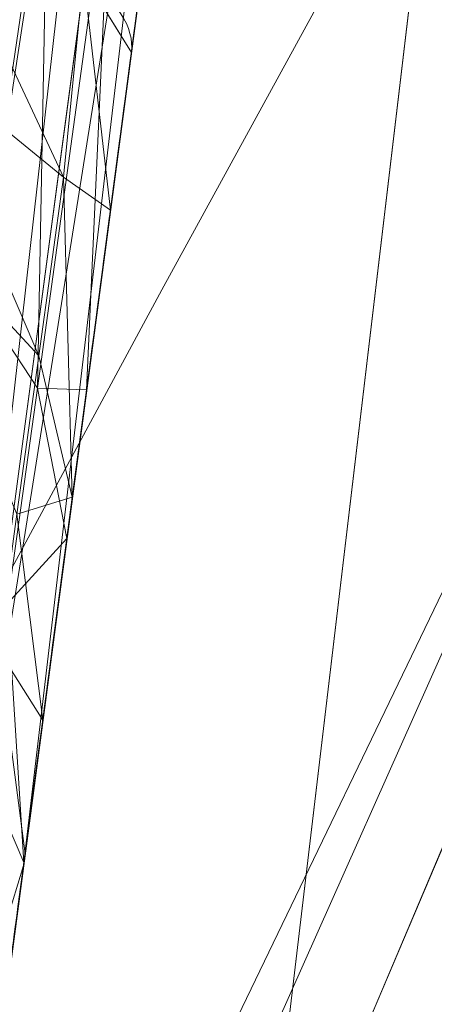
# Model space of a CAD drawing. Header units: millimetres. Extents: x -72 to 72, y -145 to 145.
# Tile 323 of 522: x -53.204 to -53.041, y 28.529 to 28.918. Entities that reach past the tile are written whole.
import ezdxf

# ---------------------------------------------------------------- set-up
doc = ezdxf.new("R2010")
doc.units = ezdxf.units.MM
doc.layers.add('1', color=7, linetype='CONTINUOUS')

msp = doc.modelspace()

# ---------------------------------------------------------------- linework, layer by layer
at = {"layer": '1', "color": 163, "linetype": 'Continuous', "lineweight": 13}
for p, q in [((-56.00921951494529, 7.430836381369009, -15.81189520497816), (-52.15256519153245, 36.50000000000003, -15.77823869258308)), ((-52.1525651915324, 36.49999999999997, -40.22176130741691), (-56.00921951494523, 7.430836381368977, -40.18810479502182))]:
    msp.add_line(p, q, dxfattribs=at)
at = {"layer": '1', "color": 163, "linetype": 'Continuous', "lineweight": 13, "extrusion": (0, 0, -1)}
for centre, radius in [((0, 2.781752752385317e-14, 144.004626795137), 61.0180546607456), ((-5.6843418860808e-14, -1.73472347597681e-14, 147), 60.9142135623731), ((3.46944695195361e-15, 0, 145), 60), ((-5.6843418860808e-14, -1.73472347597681e-14, 146), 59.50000000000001), ((0, -8.448341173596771e-14, 124.369789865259), 56.3952855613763)]:
    msp.add_circle(centre, radius, dxfattribs=at)
at = {"layer": '1', "color": 163, "linetype": 'Continuous', "lineweight": 13}
for centre, radius in [((0, -2.03130073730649e-13, -145), 60.4433756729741), ((5.6843418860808e-14, -1.73472347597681e-14, -146.707106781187), 60.20710678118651), ((-3.46944695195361e-15, 0, -146), 60)]:
    msp.add_circle(centre, radius, dxfattribs=at)
msp.add_arc((0, 1.973953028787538e-14, -142.505083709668), 63.56377365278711, 137.7213100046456, 170.3791450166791, dxfattribs=at)
at = {"layer": '1', "color": 163, "linetype": 'Continuous', "lineweight": 13, "extrusion": (0.127564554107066, 0.9615056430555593, 0.2433807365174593)}
msp.add_arc((56.79999999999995, -27.6008281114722, 15.40776409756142), 0.3, 180.0000000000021, 269.8329302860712, dxfattribs=at)
at = {"layer": '1', "color": 163, "linetype": 'Continuous', "lineweight": 13}
for points, knots in [([(-55.85494532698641, 7.407445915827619, -13.2875975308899), (-55.82645239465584, 7.577320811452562, -13.23982112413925), (-55.76853522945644, 7.914895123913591, -13.13734433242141), (-55.64919850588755, 8.582914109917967, -12.91186899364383), (-55.43158160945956, 9.73691020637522, -12.47956651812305), (-55.0952656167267, 11.35428247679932, -11.79577721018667), (-54.64820188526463, 13.26387914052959, -10.92701186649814), (-54.15583694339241, 15.14866931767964, -10.02887431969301), (-53.61637115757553, 17.01449440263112, -9.11850107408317), (-53.0291365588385, 18.86358245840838, -8.203502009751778), (-52.39393467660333, 20.6976801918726, -7.290371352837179), (-51.71058913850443, 22.51872319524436, -6.385963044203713), (-50.97868889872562, 24.32680502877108, -5.493489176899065), (-49.93588671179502, 26.71750527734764, -4.319836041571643), (-48.50419212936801, 29.66625267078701, -2.890872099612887), (-46.57228500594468, 33.13358202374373, -1.257850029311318), (-45.13440071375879, 35.38883449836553, -0.2420193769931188), (-44.37604523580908, 36.50001129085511, 0.2429181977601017)], [0, 0, 0, 0, 0.015625, 0.03125, 0.0625, 0.125, 0.1875, 0.25, 0.3125, 0.375, 0.4375, 0.5, 0.5625, 0.625, 0.75, 0.875, 1, 1, 1, 1]), ([(-51.58127695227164, 36.49990215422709, -45.0071558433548), (-51.65224214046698, 36.23769391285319, -44.85745444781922), (-51.78977976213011, 35.70877376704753, -44.56353588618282), (-51.98289880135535, 34.89774026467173, -44.15051885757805), (-52.16287884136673, 34.06315945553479, -43.77743846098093), (-52.30135949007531, 33.34414071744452, -43.5213565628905), (-52.40472141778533, 32.75228106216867, -43.36462872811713), (-52.50018652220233, 32.16552045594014, -43.24975382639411), (-52.56697151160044, 31.70606232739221, -43.20912748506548), (-52.60982591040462, 31.38292883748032, -43.20913215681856), (-52.65268196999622, 31.06006398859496, -43.20861829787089), (-52.73428464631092, 30.44508124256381, -43.20782639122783), (-52.97700965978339, 28.61550141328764, -43.20576442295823), (-53.34420262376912, 25.84807621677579, -43.20233151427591), (-53.83377524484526, 22.15817348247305, -43.19787737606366), (-54.32334780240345, 18.46827087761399, -43.19342353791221), (-54.81292852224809, 14.77836909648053, -43.18891410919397), (-55.22086834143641, 11.70344482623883, -43.18545810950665), (-55.54732604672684, 9.243520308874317, -43.18196879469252), (-55.71051244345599, 8.013551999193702, -43.18051480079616), (-55.79205085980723, 7.398560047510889, -43.1801628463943)], [0, 0, 0, 0, 0.03125, 0.0625, 0.09375, 0.125, 0.140625, 0.15625, 0.1859375, 0.1875, 0.1890625, 0.21875, 0.25, 0.375, 0.5, 0.625, 0.75, 0.875, 0.9375, 1, 1, 1, 1]), ([(-52.43157980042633, 34.39695403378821, -29.98256953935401), (-52.45590805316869, 34.21358215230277, -30.03626957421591), (-52.50488285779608, 33.84443923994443, -30.13580217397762), (-52.57926470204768, 33.28379319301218, -30.25477778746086), (-52.64832146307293, 32.76328445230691, -30.3301465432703), (-52.69888749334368, 32.38214782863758, -30.35607469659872), (-52.73688711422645, 32.09572931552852, -30.3602675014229), (-52.76857710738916, 31.85686901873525, -30.35769423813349), (-52.8001800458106, 31.61866488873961, -30.34203239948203), (-52.82531159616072, 31.42923822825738, -30.31587353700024), (-52.84986495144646, 31.24416965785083, -30.26650077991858), (-52.86752805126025, 31.11103572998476, -30.19456689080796), (-52.87879226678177, 31.02613278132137, -30.12814105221), (-52.88118103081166, 31.00812770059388, -30.11231437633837), (-52.885061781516, 30.97887691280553, -30.08213736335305), (-52.89136925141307, 30.93133496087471, -30.01197864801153), (-52.89545238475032, 30.90055873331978, -29.89368312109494), (-52.89453717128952, 30.90745706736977, -29.74664693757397), (-52.88662615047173, 30.96708563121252, -29.63839615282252), (-52.87715344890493, 31.03848521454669, -29.57393645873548), (-52.86688247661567, 31.11590168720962, -29.51751983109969), (-52.84788342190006, 31.2591052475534, -29.43036060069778), (-52.81966902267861, 31.47176858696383, -29.32077780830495), (-52.7851832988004, 31.73170143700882, -29.19938568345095), (-52.73873132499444, 32.08182875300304, -29.04537932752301), (-52.68039073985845, 32.52156534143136, -28.85811426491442), (-52.61036347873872, 33.04938913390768, -28.63290864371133), (-52.55282777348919, 33.48305901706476, -28.43168763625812), (-52.5081111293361, 33.82010645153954, -28.24996964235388), (-52.46483751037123, 34.14627722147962, -28.04882933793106), (-52.41423814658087, 34.52766509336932, -27.75832888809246), (-52.37100642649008, 34.85352005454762, -27.40108562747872), (-52.34370217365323, 35.05932325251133, -27.07628129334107), (-52.32763001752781, 35.18046559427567, -26.81384849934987), (-52.31601470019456, 35.26801493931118, -26.53808370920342), (-52.30569720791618, 35.34578205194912, -26.16061484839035), (-52.30228166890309, 35.37152635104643, -25.67728617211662), (-52.31175286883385, 35.3001380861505, -25.10121442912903), (-52.33564873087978, 35.12002530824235, -24.54969763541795), (-52.37473855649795, 34.82538948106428, -24.04982539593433), (-52.42738638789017, 34.42856148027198, -23.62766628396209), (-52.49036898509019, 33.95383616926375, -23.30070928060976), (-52.55969519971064, 33.43129644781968, -23.05756006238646), (-52.6325000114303, 32.88253713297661, -22.89029416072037), (-52.73250224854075, 32.12877982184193, -22.75492075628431), (-52.85929418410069, 31.1730977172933, -22.71381853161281), (-53.01124514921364, 30.0277818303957, -22.78890031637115), (-53.11108886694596, 29.27521934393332, -22.92714033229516), (-53.16025324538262, 28.9046475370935, -23.02094117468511)], [0, 0, 0, 0, 0.03125, 0.0625, 0.09375, 0.1171875, 0.125, 0.140625, 0.15625, 0.1640625, 0.171875, 0.1875, 0.1884765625, 0.189453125, 0.19140625, 0.1953125, 0.203125, 0.2109375, 0.21875, 0.22265625, 0.2265625, 0.234375, 0.25, 0.265625, 0.28125, 0.3125, 0.34375, 0.375, 0.390625, 0.40625, 0.4375, 0.46875, 0.484375, 0.5, 0.515625, 0.53125, 0.5625, 0.59375, 0.625, 0.65625, 0.6875, 0.71875, 0.75, 0.78125, 0.8125, 0.875, 0.9375, 1, 1, 1, 1]), ([(-56.49999999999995, 3.39911794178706e-11, 18.8148207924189), (-56.50000000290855, 0.8525320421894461, 18.81481937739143), (-56.43968527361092, 2.557543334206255, 18.79918655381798), (-56.08015889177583, 5.949738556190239, 18.7092512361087), (-55.18827118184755, 10.12382623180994, 18.49386785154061), (-53.45218122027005, 14.92966666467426, 18.08973159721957), (-51.11647556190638, 19.46227931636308, 17.55492511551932), (-48.25430524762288, 23.65957467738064, 16.89615347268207), (-44.94082940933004, 27.49541794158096, 16.14451985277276), (-41.24777732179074, 30.94825394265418, 15.33190842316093), (-38.57396060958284, 32.99249378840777, 14.75638544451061), (-37.19420519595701, 33.94961235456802, 14.4620287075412)], [0, 0, 0, 0, 0.0625, 0.125, 0.25, 0.375, 0.5, 0.625, 0.75, 0.875, 1, 1, 1, 1]), ([(-53.0396221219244, 32.01462385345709, -32.33874449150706), (-53.08345532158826, 31.68104114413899, -32.33875929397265), (-53.14876363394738, 31.18376002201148, -32.31176600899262), (-53.23433331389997, 30.53134963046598, -32.19869059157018), (-53.3192766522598, 29.88301145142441, -32.01972354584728), (-53.39870631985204, 29.27544877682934, -31.72796486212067), (-53.46621460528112, 28.75704765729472, -31.28957931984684), (-53.50702970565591, 28.44250079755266, -30.88272340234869), (-53.53005307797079, 28.26417107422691, -30.4996560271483), (-53.54224353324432, 28.16906979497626, -30.17013006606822), (-53.55011080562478, 28.10693565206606, -29.83889636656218), (-53.55324655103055, 28.08025905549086, -29.41994612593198), (-53.54745137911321, 28.12079892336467, -28.91003871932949), (-53.5283040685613, 28.26323419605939, -28.41566266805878), (-53.50001741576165, 28.47640185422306, -28.05092192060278), (-53.46976401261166, 28.70524296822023, -27.79559202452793), (-53.436178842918, 28.95875719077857, -27.57672163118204), (-53.39070645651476, 29.3004060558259, -27.34538198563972), (-53.3334507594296, 29.72991549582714, -27.09813812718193), (-53.27434759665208, 30.1728843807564, -26.87372235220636), (-53.21432851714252, 30.62254379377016, -26.66432132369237), (-53.1535026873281, 31.07809105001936, -26.46893661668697), (-53.09283823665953, 31.53144334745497, -26.27118660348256), (-53.04270695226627, 31.90589260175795, -26.09958182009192), (-53.00813902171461, 32.16392908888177, -25.97150896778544), (-52.98889901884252, 32.30567645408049, -25.89050316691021), (-52.97111084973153, 32.43431817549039, -25.79586039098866), (-52.95698484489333, 32.53490611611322, -25.66982252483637), (-52.94978618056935, 32.58546727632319, -25.51797548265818), (-52.94810404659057, 32.59684630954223, -25.4002737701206), (-52.94907538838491, 32.58891226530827, -25.27849673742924), (-52.95394312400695, 32.55245847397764, -25.12230271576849), (-52.96787871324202, 32.45086150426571, -24.94990069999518), (-52.99436227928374, 32.2565399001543, -24.80443762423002), (-53.02450453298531, 32.03239695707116, -24.71299796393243), (-53.05620034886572, 31.79494048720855, -24.65886809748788), (-53.09860706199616, 31.47594312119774, -24.61969240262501), (-53.15199332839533, 31.07278241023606, -24.61340375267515), (-53.2163161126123, 30.5869836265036, -24.65141034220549), (-53.29999519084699, 29.9544691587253, -24.75843714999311), (-53.36104741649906, 29.49253854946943, -24.89285215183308), (-53.40113131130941, 29.1890975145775, -25.0012334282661)], [0, 0, 0, 0, 0.0625, 0.09375, 0.125, 0.1875, 0.21875, 0.25, 0.28125, 0.296875, 0.3125, 0.34375, 0.375, 0.40625, 0.4375, 0.453125, 0.46875, 0.5, 0.53125, 0.5625, 0.59375, 0.625, 0.65625, 0.6875, 0.703125, 0.7109375, 0.71875, 0.734375, 0.7421875, 0.75, 0.7578125, 0.765625, 0.78125, 0.796875, 0.8125, 0.828125, 0.84375, 0.875, 0.90625, 0.9375, 1, 1, 1, 1]), ([(-53.11420727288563, 29.251714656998, -25.28314032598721), (-53.07337368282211, 29.55949394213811, -25.17321609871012), (-53.01050761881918, 30.03334089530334, -25.03681454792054), (-52.92472795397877, 30.67989692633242, -24.93695722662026), (-52.87055775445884, 31.08819963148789, -24.9143772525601), (-52.82712041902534, 31.4156043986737, -24.92156684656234), (-52.79472954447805, 31.65974752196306, -24.94496111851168), (-52.7681287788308, 31.86024825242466, -24.98628744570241), (-52.74766238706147, 32.01451172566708, -25.04344835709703), (-52.7357479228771, 32.10431586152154, -25.09313498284), (-52.72748424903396, 32.16660251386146, -25.14729066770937), (-52.72092545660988, 32.2160387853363, -25.21347460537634), (-52.71778893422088, 32.23968002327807, -25.28292966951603), (-52.71657900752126, 32.24879973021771, -25.34405068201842), (-52.71608062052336, 32.25255627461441, -25.38512377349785), (-52.7164421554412, 32.24983123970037, -25.45762554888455), (-52.72062386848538, 32.21831197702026, -25.53624583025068), (-52.72804474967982, 32.1623777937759, -25.59704612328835), (-52.73660050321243, 32.09788961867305, -25.64796077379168), (-52.74822542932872, 32.01026784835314, -25.70132399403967), (-52.76280244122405, 31.90039501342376, -25.75623240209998), (-52.77779970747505, 31.78735455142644, -25.80427646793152), (-52.79284645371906, 31.67394113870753, -25.85123403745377), (-52.81273765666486, 31.52401309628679, -25.9169942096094), (-52.83239350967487, 31.37585898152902, -25.98674700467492), (-52.85176858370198, 31.22982121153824, -26.06085993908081), (-52.87125650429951, 31.08293287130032, -26.13324354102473), (-52.8960042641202, 30.89639899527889, -26.21750610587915), (-52.91863663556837, 30.7258096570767, -26.28693596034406), (-52.93390458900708, 30.61072891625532, -26.32960333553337), (-52.94402066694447, 30.53447994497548, -26.35931526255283), (-52.9714359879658, 30.32783958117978, -26.44864731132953), (-53.00568424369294, 30.06969662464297, -26.57315447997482), (-53.04460250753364, 29.77635392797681, -26.71876277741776), (-53.08332119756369, 29.48451549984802, -26.8674625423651), (-53.13058915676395, 29.12823777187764, -27.06995409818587), (-53.17559559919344, 28.78900601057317, -27.30054561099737), (-53.20915333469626, 28.53606778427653, -27.51026589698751), (-53.2402020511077, 28.3020410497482, -27.74116471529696), (-53.27189666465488, 28.06314592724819, -28.07874691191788), (-53.30591614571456, 27.80672733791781, -28.69011872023), (-53.31618856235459, 27.72929997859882, -29.52123865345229), (-53.30091506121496, 27.8444225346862, -30.34569726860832), (-53.27052785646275, 28.07346318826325, -30.87750536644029), (-53.24774376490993, 28.24519610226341, -31.15857704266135), (-53.22796076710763, 28.39430855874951, -31.3553311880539), (-53.2058624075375, 28.56087283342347, -31.53720072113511), (-53.173869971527, 28.80201276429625, -31.76029207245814), (-53.11193086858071, 29.26887283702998, -32.09761337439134), (-53.01108148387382, 30.02901544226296, -32.4189215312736), (-52.9042321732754, 30.8343819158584, -32.57485926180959), (-52.81777041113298, 31.48607919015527, -32.63042108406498), (-52.77438358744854, 31.81310322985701, -32.63855852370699), (-52.75269788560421, 31.9765571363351, -32.63855852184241)], [0, 0, 0, 0, 0.0625, 0.09375, 0.125, 0.140625, 0.15625, 0.171875, 0.1796875, 0.1875, 0.19140625, 0.1953125, 0.203125, 0.205078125, 0.20703125, 0.2109375, 0.21875, 0.22265625, 0.2265625, 0.234375, 0.2421875, 0.25, 0.2578125, 0.265625, 0.28125, 0.2890625, 0.296875, 0.3125, 0.328125, 0.33203125, 0.3359375, 0.34375, 0.375, 0.390625, 0.40625, 0.4375, 0.46875, 0.484375, 0.5, 0.53125, 0.5625, 0.625, 0.6875, 0.71875, 0.734375, 0.75, 0.765625, 0.78125, 0.8125, 0.875, 0.9375, 0.96875, 1, 1, 1, 1]), ([(-53.1142072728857, 29.251714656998, -25.2831403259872), (-53.1198259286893, 29.2093645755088, -25.2982657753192), (-53.12570754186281, 29.165032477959, -25.3085961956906), (-53.1405067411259, 29.0534849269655, -25.3215025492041), (-53.14968361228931, 28.9843151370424, -25.3176370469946), (-53.1670984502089, 28.8530524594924, -25.2874496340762), (-53.175578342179, 28.7891360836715, -25.2607399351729), (-53.1906589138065, 28.6754677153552, -25.1886655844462), (-53.1974741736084, 28.6240983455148, -25.1423988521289), (-53.20854011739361, 28.540689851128, -25.0370187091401), (-53.2129520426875, 28.5074353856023, -24.9765218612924), (-53.2188195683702, 28.4632094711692, -24.8495564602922), (-53.2203543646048, 28.4516410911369, -24.7813374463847), (-53.2203543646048, 28.4516410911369, -24.7140438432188)], [0, 0, 0, 0, 0.117424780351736, 0.117424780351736, 0.294882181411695, 0.294882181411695, 0.472126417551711, 0.472126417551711, 0.648568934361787, 0.648568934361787, 0.824258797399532, 0.824258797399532, 1, 1, 1, 1]), ([(-53.2203543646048, 28.4516410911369, -23.6045386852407), (-53.2203543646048, 28.4516410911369, -23.542815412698), (-53.2190663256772, 28.461349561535, -23.4803698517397), (-53.2138670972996, 28.5005382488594, -23.3572101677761), (-53.2096378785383, 28.5324155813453, -23.2955243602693), (-53.1988661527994, 28.613606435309, -23.1877075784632), (-53.1921692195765, 28.6640839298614, -23.1401059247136), (-53.177287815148, 28.7762510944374, -23.0654878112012), (-53.1688979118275, 28.8394891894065, -23.0374343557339), (-53.1602532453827, 28.9046475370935, -23.0209411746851)], [0, 0, 0, 0, 0.232600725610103, 0.232600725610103, 0.488048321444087, 0.488048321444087, 0.744040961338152, 0.744040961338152, 1, 1, 1, 1]), ([(-43.49406425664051, 28.81303012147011, 9.620447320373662), (-43.92214782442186, 28.40250452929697, 9.251298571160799), (-44.7540545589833, 27.5747907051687, 8.492518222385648), (-46.32434367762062, 25.89357736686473, 6.90503926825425), (-48.117922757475, 23.74553324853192, 4.81046271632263), (-49.69540610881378, 21.54280172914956, 2.602856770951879), (-50.8308838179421, 19.75379474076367, 0.7804311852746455), (-51.61966501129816, 18.40078680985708, -0.6126529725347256), (-52.34854273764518, 17.03388603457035, -2.024556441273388), (-53.01897271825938, 15.65156862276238, -3.450374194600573), (-53.59199337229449, 14.34417674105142, -4.800790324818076), (-53.96342189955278, 13.40864849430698, -5.769931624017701), (-54.17204035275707, 12.85176203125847, -6.348342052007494), (-54.37670119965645, 12.29306055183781, -6.926387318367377), (-54.7050176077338, 11.34015020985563, -7.894232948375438), (-55.12465099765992, 9.961197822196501, -9.229742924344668), (-55.4561781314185, 8.6866414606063, -10.37814030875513), (-55.66777480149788, 7.746774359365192, -11.13127746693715), (-55.78348839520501, 7.188218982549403, -11.53516787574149), (-55.83992456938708, 6.898553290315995, -11.72213740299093), (-55.86788348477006, 6.750159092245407, -11.8099598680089)], [0, 0, 0, 0, 0.0625, 0.125, 0.25, 0.375, 0.4375, 0.5, 0.5625, 0.625, 0.6875, 0.73828125, 0.75, 0.76171875, 0.8125, 0.875, 0.9375, 0.96875, 0.984375, 1, 1, 1, 1])]:
    msp.add_open_spline(points, degree=3, knots=knots, dxfattribs=at)
for points in [[(-55.64790219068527, 24.7760433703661, -146.9999998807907), (-40.75956344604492, 45.26808112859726, -146.9999998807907), (-44.90850120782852, 44.20536756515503, -146.9999998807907), (-48.32958057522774, 42.23020374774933, -146.9999998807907)], [(-55.64790219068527, 24.7760433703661, -146.9999998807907), (-52.25826054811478, 41.81728512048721, -146.9999998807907), (-56.01524189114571, 43.03799942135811, -146.9999998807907)], [(-55.17275258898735, 42.60606318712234, -142.3978209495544), (-51.58183351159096, 41.77051782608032, -142.4560397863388), (-59.57487970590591, 22.16274105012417, -142.5050795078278)], [(-48.32958057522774, 42.23020374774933, -146.9999998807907), (-52.25826054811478, 41.81728512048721, -146.9999998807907), (-55.64790219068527, 24.7760433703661, -146.9999998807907)], [(-59.57487970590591, 22.16274105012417, -142.5050795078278), (-51.58183351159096, 41.77051782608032, -142.4560397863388), (-49.467783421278, 41.93683713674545, -142.4825936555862)], [(-49.467783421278, 41.93683713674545, -142.4825936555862), (-48.48527908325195, 41.10390692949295, -142.5050795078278), (-59.57487970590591, 22.16274105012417, -142.5050795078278)], [(-56.89024180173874, 41.52245447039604, -163.0000025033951), (-52.44118720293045, 40.07687047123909, -163.0000025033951), (-55.84102869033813, -40.98785668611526, -163.0000025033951), (-62.30000033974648, 2.306488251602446e-14, -163.0000025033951)], [(-51.26524344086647, -40.01524299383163, -163.0000025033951), (-55.84102869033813, -40.98785668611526, -163.0000025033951), (-52.44118720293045, 40.07687047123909, -163.0000025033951)], [(-50.327118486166, 39.30196911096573, -124.499998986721), (-66.3716048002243, 38.97576406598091, -124.7374713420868), (-48.8397516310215, 28.19764241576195, -124.3697926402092)], [(-48.8397516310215, 28.19764241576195, -124.3697926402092), (-66.3716048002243, 38.97576406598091, -124.7374713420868), (-63.87515366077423, 24.81896802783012, -124.5815604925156)], [(-54.11678180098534, 14.93554562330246, -10.03859750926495), (-52.15256661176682, 36.4999994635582, -15.77823795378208), (-56.00921809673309, 7.43083655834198, -15.81189595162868)], [(-54.00697141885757, 20.85279487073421, -43.19630190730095), (-56.00921809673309, 7.43083655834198, -40.18810391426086), (-52.15256661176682, 36.4999994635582, -40.22176191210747)], [(-56.00921809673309, 7.43083655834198, -15.81189595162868), (-52.15256661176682, 36.4999994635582, -15.77823795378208), (-55.15611171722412, 13.86105455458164, -22.94190414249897), (-55.19017949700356, 13.60426750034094, -22.88461662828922)], [(-55.72725832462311, 9.556087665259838, -32.51549229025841), (-55.69746345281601, 9.78065375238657, -32.38438814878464), (-52.15256661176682, 36.4999994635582, -40.22176191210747), (-56.00921809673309, 7.43083655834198, -40.18810391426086)], [(-52.15256661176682, 36.4999994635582, -40.22176191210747), (-55.69746345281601, 9.78065375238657, -32.38438814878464), (-55.38908392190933, 12.10504025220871, -32.39990398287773), (-55.35539612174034, 12.35896814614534, -32.45671093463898)], [(-52.15256661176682, 36.4999994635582, -40.22176191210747), (-55.35539612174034, 12.35896814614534, -32.45671093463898), (-55.19017949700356, 13.60426750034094, -32.45671093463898)], [(-55.19017949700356, 13.60426750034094, -32.45671093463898), (-55.16925826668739, 13.76197207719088, -32.43578970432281), (-52.15256661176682, 36.4999994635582, -40.22176191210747)], [(-55.16925826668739, 13.76197207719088, -32.43578970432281), (-55.13860285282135, 13.9930360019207, -32.31465071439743), (-52.15256661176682, 36.4999994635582, -40.22176191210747)], [(-52.15256661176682, 36.4999994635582, -15.77823795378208), (-55.12889102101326, 14.0662407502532, -23.10050651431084), (-55.15611171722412, 13.86105455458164, -22.94190414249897)], [(-52.15256661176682, 36.4999994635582, -40.22176191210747), (-55.13860285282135, 13.9930360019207, -32.31465071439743), (-54.94154617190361, 15.47832973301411, -32.39945322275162), (-54.90758270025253, 15.73430746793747, -32.45671093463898)], [(-54.8991933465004, 15.7975647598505, -22.88461662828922), (-54.91981655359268, 15.64210280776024, -22.9052696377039), (-55.12889102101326, 14.0662407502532, -23.10050651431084), (-52.15256661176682, 36.4999994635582, -15.77823795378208)], [(-52.15256661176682, 36.4999994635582, -40.22176191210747), (-54.90758270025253, 15.73430746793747, -32.45671093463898), (-54.11076918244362, 21.74023352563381, -32.45671093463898)], [(-52.15256661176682, 36.4999994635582, -15.77823795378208), (-54.11076918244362, 21.74023352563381, -22.88461662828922), (-54.8991933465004, 15.7975647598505, -22.88461662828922)], [(-51.06634274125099, 36.4999994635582, -10.04558708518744), (-54.11678180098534, 14.93554562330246, -10.03859750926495), (-53.73421683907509, 16.59246534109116, -9.323500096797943)], [(-54.11678180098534, 14.93554562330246, -10.03859750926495), (-51.06634274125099, 36.4999994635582, -10.04558708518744), (-52.15256661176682, 36.4999994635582, -15.77823795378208)], [(-52.15256661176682, 36.4999994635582, -15.77823795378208), (-54.07670140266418, 21.99701964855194, -22.94190414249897), (-54.11076918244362, 21.74023352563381, -22.88461662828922)], [(-54.11076918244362, 21.74023352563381, -32.45671093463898), (-54.08984422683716, 21.8979362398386, -32.43578970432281), (-52.15256661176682, 36.4999994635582, -40.22176191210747)], [(-54.08984422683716, 21.8979362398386, -32.43578970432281), (-54.05918881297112, 22.129001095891, -32.31465071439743), (-52.15256661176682, 36.4999994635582, -40.22176191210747)], [(-52.15256661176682, 36.4999994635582, -15.77823795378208), (-54.04947698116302, 22.20220491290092, -23.10050651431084), (-54.07670140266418, 21.99701964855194, -22.94190414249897)], [(-54.05918881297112, 22.129001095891, -32.31465071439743), (-54.03850600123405, 22.28490635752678, -32.10991621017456), (-52.15256661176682, 36.4999994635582, -40.22176191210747)], [(-53.77022176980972, 24.30708147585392, -22.9052696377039), (-53.80082875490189, 24.07636865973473, -23.02640490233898), (-54.04947698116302, 22.20220491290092, -23.10050651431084), (-52.15256661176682, 36.4999994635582, -15.77823795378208)], [(-52.15256661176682, 36.4999994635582, -40.22176191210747), (-54.03850600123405, 22.28490635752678, -32.10991621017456), (-53.78328263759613, 24.20861646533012, -32.39990398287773), (-53.74959483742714, 24.46254342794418, -32.45671093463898)], [(-52.15256661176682, 36.4999994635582, -40.22176191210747), (-52.76455357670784, 30.2168820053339, -43.20760443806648), (-54.00697141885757, 20.85279487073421, -43.19630190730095)], [(-53.74959483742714, 24.46254342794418, -22.88461662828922), (-53.77022176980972, 24.30708147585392, -22.9052696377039), (-52.15256661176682, 36.4999994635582, -15.77823795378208)], [(-52.15256661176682, 36.4999994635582, -15.77823795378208), (-53.47910150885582, 26.50136686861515, -22.88461662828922), (-53.74959483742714, 24.46254342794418, -22.88461662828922)], [(-52.15256661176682, 36.4999994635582, -40.22176191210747), (-53.74959483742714, 24.46254342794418, -32.45671093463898), (-53.47910150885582, 26.50136686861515, -32.45671093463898)], [(-50.74299871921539, 36.4999994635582, -8.33908561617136), (-53.73421683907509, 16.59246534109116, -9.323500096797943), (-49.42314326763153, 27.4006724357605, -4.006840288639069)], [(-50.74299871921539, 36.4999994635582, -8.33908561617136), (-51.06634274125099, 36.4999994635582, -10.04558708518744), (-53.73421683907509, 16.59246534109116, -9.323500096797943)], [(-52.15256661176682, 36.4999994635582, -15.77823795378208), (-53.44503372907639, 26.75815299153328, -22.94190414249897), (-53.47910150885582, 26.50136686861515, -22.88461662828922)], [(-53.47910150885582, 26.50136686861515, -32.45671093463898), (-53.45817655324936, 26.65906958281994, -32.43578970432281), (-52.15256661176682, 36.4999994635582, -40.22176191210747)], [(-53.45817655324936, 26.65906958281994, -32.43578970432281), (-53.42752113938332, 26.89013443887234, -32.31465071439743), (-52.15256661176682, 36.4999994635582, -40.22176191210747)], [(-52.15256661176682, 36.4999994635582, -15.77823795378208), (-53.41780930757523, 26.96333825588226, -23.10050651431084), (-53.44503372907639, 26.75815299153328, -22.94190414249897)], [(-53.42752113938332, 26.89013443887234, -32.31465071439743), (-53.40683832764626, 27.04603970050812, -32.10991621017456), (-52.15256661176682, 36.4999994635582, -40.22176191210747)], [(-53.16025391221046, 28.90464663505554, -23.02094176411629), (-53.16852033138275, 28.84233556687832, -23.04044552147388), (-53.41780930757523, 26.96333825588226, -23.10050651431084), (-52.15256661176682, 36.4999994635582, -15.77823795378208)], [(-52.15256661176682, 36.4999994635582, -40.22176191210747), (-53.40683832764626, 27.04603970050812, -32.10991621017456), (-53.0993640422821, 29.36360239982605, -32.11509063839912), (-52.86545678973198, 31.12663514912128, -32.5973853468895)], [(-52.15256661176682, 36.4999994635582, -15.77823795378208), (-53.14026027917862, 29.05534394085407, -22.98421412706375), (-53.16025391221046, 28.90464663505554, -23.02094176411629)], [(-48.70857298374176, 35.38884967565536, -146.7071026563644), (-58.89143794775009, 12.51776143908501, -146.7071026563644), (-58.19978192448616, 12.37074565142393, -145.9999978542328), (-48.13650995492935, 34.97322276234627, -145.9999978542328)], [(-48.54102060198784, 35.26711463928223, -144.9999958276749), (-48.54102060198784, 35.26711463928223, -145.9999978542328), (-58.68885666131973, 12.47470173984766, -145.9999978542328), (-58.68885666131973, 12.47470173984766, -144.9999958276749)], [(-48.54102060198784, 35.26711463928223, -144.9999958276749), (-54.8127256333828, 24.40419793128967, -144.9999958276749), (-52.34549939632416, 30.22168762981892, -144.9999958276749)], [(-54.8127256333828, 24.40419793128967, -145.9999978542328), (-48.54102060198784, 35.26711463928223, -145.9999978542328), (-48.13650995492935, 34.97322276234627, -145.9999978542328), (-54.35595288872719, 24.20083060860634, -145.9999978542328)], [(-57.84228444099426, 17.84198172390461, -146.9238847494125), (-50.01349747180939, 34.09862518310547, -146.9238847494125), (-50.32968521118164, 34.31419655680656, -146.9999998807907), (-58.20796638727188, 17.95477978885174, -146.9999998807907)], [(-57.53227323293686, 17.74635538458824, -146.7071026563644), (-49.74544793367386, 33.91586989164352, -146.7071026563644), (-50.01349747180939, 34.09862518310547, -146.9238847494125), (-57.84228444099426, 17.84198172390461, -146.9238847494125)], [(-51.48215219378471, 16.72756485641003, -123.8834485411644), (-43.79333183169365, 31.8177193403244, -123.8834485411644), (-45.6247441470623, 33.14831852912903, -124.3697926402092), (-53.63510549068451, 17.42710173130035, -124.3697926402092)], [(-52.95457690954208, 31.93282708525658, -26.0574147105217), (-52.99850925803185, 31.93169832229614, -26.04340948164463), (-53.42567339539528, 28.64500693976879, -27.86738984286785)], [(-53.42567339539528, 28.64500693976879, -27.86738984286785), (-53.4059964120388, 28.59905175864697, -27.87814848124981), (-52.95457690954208, 31.93282708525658, -26.0574147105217)], [(-52.90164425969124, 31.91389888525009, -26.03269927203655), (-52.95457690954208, 31.93282708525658, -26.0574147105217), (-53.4059964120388, 28.59905175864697, -27.87814848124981)], [(-53.42567339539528, 28.64500693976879, -27.86738984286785), (-52.99850925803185, 31.93169832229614, -26.04340948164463), (-53.23651432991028, 30.45633062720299, -26.74265392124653)], [(-53.4059964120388, 28.59905175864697, -27.87814848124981), (-53.35181951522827, 28.57209369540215, -27.86035276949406), (-52.90164425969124, 31.91389888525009, -26.03269927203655)], [(-52.90164425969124, 31.91389888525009, -26.03269927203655), (-53.35181951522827, 28.57209369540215, -27.86035276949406), (-53.09257283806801, 30.10106272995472, -26.80406905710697)], [(-53.03038656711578, 30.04780597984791, -26.71156451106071), (-53.20287123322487, 28.58341671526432, -27.47311256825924), (-52.84306034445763, 31.29544854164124, -26.02747455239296)], [(-53.11420559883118, 29.2517151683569, -25.28314106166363), (-52.86746099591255, 31.11154213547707, -24.91872943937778), (-52.84306034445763, 31.29544854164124, -26.02747455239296), (-53.20287123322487, 28.58341671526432, -27.47311256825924)], [(-59.4882033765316, 13.57779465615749, -144.0046280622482), (-60.09013950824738, 13.71518243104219, -143.2514041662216), (-53.37788164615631, 30.81773594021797, -143.2514041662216), (-52.84318700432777, 30.50902672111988, -144.0046280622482)], [(-60.68379059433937, 6.378123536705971, -144.0046280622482), (-52.84318700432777, 30.50902672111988, -144.0046280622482), (-52.34549939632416, 30.22168762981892, -144.9999958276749), (-60.11226028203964, 6.318053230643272, -144.9999958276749)], [(-57.48506635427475, 18.67802999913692, -144.9999958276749), (-52.34549939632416, 30.22168762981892, -144.9999958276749), (-54.8127256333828, 24.40419793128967, -144.9999958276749)], [(-53.0751459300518, 27.87595987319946, -43.20478066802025), (-52.76455357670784, 30.2168820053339, -43.20760443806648), (-46.8360111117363, 29.66280467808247, -59.5879852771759)], [(-53.35181951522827, 28.57209369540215, -27.86035276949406), (-53.3045269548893, 28.53679656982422, -27.83423103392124), (-53.09257283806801, 30.10106272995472, -26.80406905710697)], [(-53.05563658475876, 30.07497824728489, -26.76052786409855), (-53.09257283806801, 30.10106272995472, -26.80406905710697), (-53.3045269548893, 28.53679656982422, -27.83423103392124)], [(-53.23857441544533, 28.48673984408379, -31.27870708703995), (-53.02569270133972, 30.07969632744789, -32.27555006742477), (-53.0993640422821, 29.36360239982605, -32.11509063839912)], [(-53.06070297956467, 30.07204830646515, -32.2110541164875), (-53.02569270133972, 30.07969632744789, -32.27555006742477), (-53.23857441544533, 28.48673984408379, -31.27870708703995)], [(-53.3045269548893, 28.53679656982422, -27.83423103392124), (-53.26763913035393, 28.49532105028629, -27.80130505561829), (-53.05563658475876, 30.07497824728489, -26.76052786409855)], [(-53.03038656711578, 30.04780597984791, -26.71156451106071), (-53.05563658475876, 30.07497824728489, -26.76052786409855), (-53.26763913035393, 28.49532105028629, -27.80130505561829)], [(-53.23857441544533, 28.48673984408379, -31.27870708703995), (-53.262859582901, 28.53275649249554, -31.24282881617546), (-53.06070297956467, 30.07204830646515, -32.2110541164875)], [(-53.06070297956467, 30.07204830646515, -32.2110541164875), (-53.262859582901, 28.53275649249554, -31.24282881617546), (-53.20443958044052, 29.26682867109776, -31.79892152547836)], [(-53.26763913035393, 28.49532105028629, -27.80130505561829), (-53.24328318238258, 28.45065854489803, -27.76401303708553), (-53.03038656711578, 30.04780597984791, -26.71156451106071)], [(-53.20287123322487, 28.58341671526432, -27.47311256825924), (-53.03038656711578, 30.04780597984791, -26.71156451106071), (-53.24328318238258, 28.45065854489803, -27.76401303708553)], [(-46.8360111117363, 29.66280467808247, -59.5879852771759), (-48.36543649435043, 25.20788460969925, -59.44031104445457), (-53.0751459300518, 27.87595987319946, -43.20478066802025)], [(-53.22754755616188, 28.39742228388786, -31.35291859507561), (-53.0993640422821, 29.36360239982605, -32.11509063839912), (-53.40683832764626, 27.04603970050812, -32.10991621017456)], [(-53.0993640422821, 29.36360239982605, -32.11509063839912), (-53.22754755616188, 28.39742228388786, -31.35291859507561), (-53.23857441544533, 28.48673984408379, -31.27870708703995)], [(-53.20287123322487, 28.58341671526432, -27.47311256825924), (-53.14668640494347, 29.00691516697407, -25.3159124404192), (-53.11420559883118, 29.2517151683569, -25.28314106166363)], [(-53.17839607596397, 28.93408015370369, -23.12771044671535), (-53.16025391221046, 28.90464663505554, -23.02094176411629), (-53.14026027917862, 29.05534394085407, -22.98421412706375)], [(-53.17793413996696, 28.77139113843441, -25.24742484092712), (-53.14668640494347, 29.00691516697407, -25.3159124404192), (-53.20287123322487, 28.58341671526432, -27.47311256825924), (-53.27529087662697, 28.03756110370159, -28.16416695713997)], [(-53.16830798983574, 28.98260205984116, -25.20867809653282), (-53.14668640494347, 29.00691516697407, -25.3159124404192), (-53.17793413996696, 28.77139113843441, -25.24742484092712)], [(-53.19312214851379, 28.9937611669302, -25.15576407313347), (-53.22063341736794, 28.8073718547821, -25.07417090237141), (-53.24312672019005, 28.9186853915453, -25.08060075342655)], [(-53.19735407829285, 28.77198532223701, -25.11876448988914), (-53.22063341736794, 28.8073718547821, -25.07417090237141), (-53.19312214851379, 28.9937611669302, -25.15576407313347)], [(-53.19312214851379, 28.9937611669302, -25.15576407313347), (-53.16830798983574, 28.98260205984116, -25.20867809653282), (-53.19735407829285, 28.77198532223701, -25.11876448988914)], [(-53.17793413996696, 28.77139113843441, -25.24742484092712), (-53.19735407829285, 28.77198532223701, -25.11876448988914), (-53.16830798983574, 28.98260205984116, -25.20867809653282)], [(-53.23902890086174, 28.96661870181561, -23.22447672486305), (-53.24850603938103, 28.90557423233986, -23.24779331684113), (-53.18707600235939, 28.85541506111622, -23.15271645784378)], [(-53.18707600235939, 28.85541506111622, -23.15271645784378), (-53.17914113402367, 28.93528901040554, -23.13209883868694), (-53.23902890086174, 28.96661870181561, -23.22447672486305)], [(-53.17914113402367, 28.93528901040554, -23.13209883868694), (-53.18707600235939, 28.85541506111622, -23.15271645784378), (-53.16852033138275, 28.84233556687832, -23.04044552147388)], [(-53.16852033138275, 28.84233556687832, -23.04044552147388), (-53.16025391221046, 28.90464663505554, -23.02094176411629), (-53.17914113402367, 28.93528901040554, -23.13209883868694)], [(-53.24850603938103, 28.90557423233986, -23.24779331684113), (-53.25754731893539, 28.85039709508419, -23.28011021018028), (-53.19682136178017, 28.78479100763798, -23.19268696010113)], [(-53.19682136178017, 28.78479100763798, -23.19268696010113), (-53.18707600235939, 28.85541506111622, -23.15271645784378), (-53.24850603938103, 28.90557423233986, -23.24779331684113)], [(-53.18707600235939, 28.85541506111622, -23.15271645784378), (-53.19682136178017, 28.78479100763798, -23.19268696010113), (-53.18357050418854, 28.72890420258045, -23.11109006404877)], [(-53.18357050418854, 28.72890420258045, -23.11109006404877), (-53.16852033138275, 28.84233556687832, -23.04044552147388), (-53.18707600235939, 28.85541506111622, -23.15271645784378)], [(-53.20547893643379, 28.72220240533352, -23.24326522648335), (-53.19682136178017, 28.78479100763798, -23.19268696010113), (-53.25754731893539, 28.85039709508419, -23.28011021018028)], [(-53.16852033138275, 28.84233556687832, -23.04044552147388), (-53.19525673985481, 28.64081598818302, -23.16595241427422), (-53.41780930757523, 26.96333825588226, -23.10050651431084)], [(-53.22063341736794, 28.8073718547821, -25.07417090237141), (-53.19735407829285, 28.77198532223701, -25.11876448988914), (-53.20917442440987, 28.68698351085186, -25.04057064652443)], [(-53.18357050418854, 28.72890420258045, -23.11109006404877), (-53.19682136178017, 28.78479100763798, -23.19268696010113), (-53.20547893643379, 28.72220240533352, -23.24326522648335)], [(-53.27529087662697, 28.03756110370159, -28.16416695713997), (-53.20272222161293, 28.58453802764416, -25.09239874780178), (-53.17793413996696, 28.77139113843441, -25.24742484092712)], [(-53.20917442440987, 28.68698351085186, -25.04057064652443), (-53.19735407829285, 28.77198532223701, -25.11876448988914), (-53.18572744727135, 28.71262654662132, -25.19867196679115)], [(-53.17793413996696, 28.77139113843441, -25.24742484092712), (-53.18572744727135, 28.71262654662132, -25.19867196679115), (-53.19735407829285, 28.77198532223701, -25.11876448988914)], [(-53.20547893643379, 28.72220240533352, -23.24326522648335), (-53.19525673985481, 28.64081598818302, -23.16595241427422), (-53.18357050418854, 28.72890420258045, -23.11109006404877)], [(-53.19525673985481, 28.64081598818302, -23.16595241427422), (-53.20547893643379, 28.72220240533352, -23.24326522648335), (-53.21290716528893, 28.66868674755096, -23.30303378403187)], [(-53.18572744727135, 28.71262654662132, -25.19867196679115), (-53.20272222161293, 28.58453802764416, -25.09239874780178), (-53.20917442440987, 28.68698351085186, -25.04057064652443)], [(-53.21842059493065, 28.6211185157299, -24.94467608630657), (-53.20917442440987, 28.68698351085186, -25.04057064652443), (-53.20272222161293, 28.58453802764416, -25.09239874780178)], [(-53.21371927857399, 28.50165404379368, -23.36415089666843), (-53.20225656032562, 28.58806028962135, -23.24108779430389), (-53.21290716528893, 28.66868674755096, -23.30303378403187)], [(-53.21290716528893, 28.66868674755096, -23.30303378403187), (-53.20225656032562, 28.58806028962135, -23.24108779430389), (-53.19525673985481, 28.64081598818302, -23.16595241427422)], [(-53.19525673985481, 28.64081598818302, -23.16595241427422), (-53.21371927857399, 28.50165404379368, -23.36415089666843), (-53.41780930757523, 26.96333825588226, -23.10050651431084)], [(-53.20272222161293, 28.58453802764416, -25.09239874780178), (-53.20959910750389, 28.53271178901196, -24.99019727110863), (-53.21842059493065, 28.6211185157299, -24.94467608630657)], [(-53.21758240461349, 28.47254648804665, -24.87154304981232), (-53.20272222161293, 28.58453802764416, -25.09239874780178), (-53.27529087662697, 28.03756110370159, -28.16416695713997), (-53.39954420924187, 27.10100077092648, -23.48148077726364)], [(-53.24328318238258, 28.45065854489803, -27.76401303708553), (-53.22790890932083, 28.39470095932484, -27.7120266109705), (-53.20287123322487, 28.58341671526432, -27.47311256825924)]]:
    msp.add_3dface(points, dxfattribs=at)

doc.saveas('drawing.dxf')
